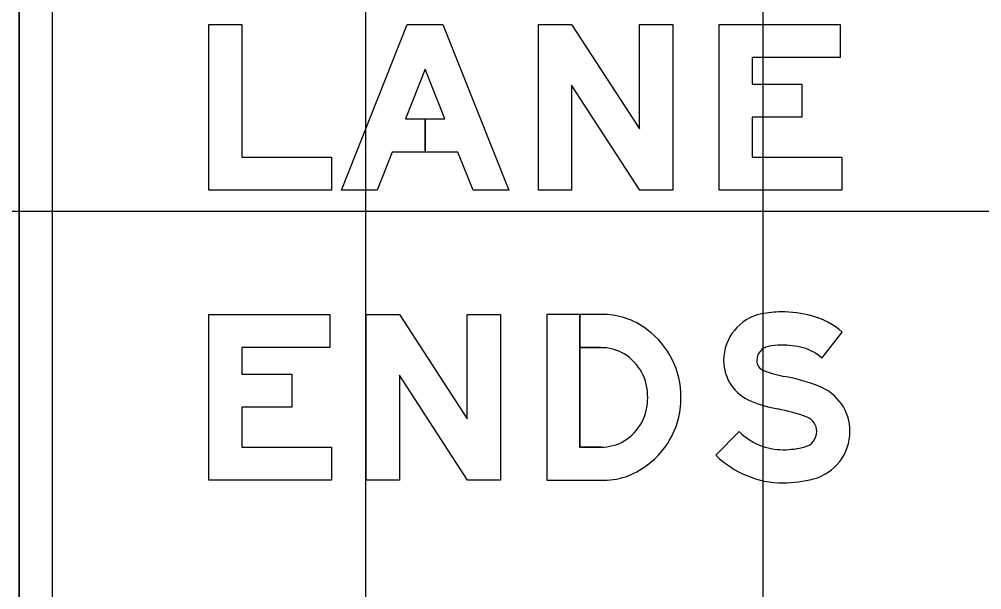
# Model space of a CAD drawing. Extents: x 1797809 to 2198143, y 249608 to 1237864.
# Drawn here: x 2195978.964 to 2195983.806, y 1237292.203 to 1237295.071 of the extents above; entities that cross this region are included whole.
import ezdxf

# ---------------------------------------------------------------- set-up
doc = ezdxf.new("R2010")
doc.units = 0
for name, color, linetype in [('GSBWFILL', 7, 'Continuous'), ('GSCOLORFILL', 7, 'Continuous'), ('GSOUTLINE', 7, 'Continuous'), ('GSSHT', 7, 'Continuous')]:
    doc.layers.add(name, color=color, linetype=linetype)

msp = doc.modelspace()

# ---------------------------------------------------------------- linework, layer by layer
at = {"layer": 'GSBWFILL'}
msp.add_line((2195981.8896, 1237292.9204), (2195981.783, 1237292.9204), dxfattribs=at)
for points in [[(2195980.0843, 1237294.3787), (2195980.5343, 1237294.3787), (2195980.5343, 1237294.2121), (2195979.9177, 1237294.2121), (2195979.9177, 1237295.0454), (2195980.0843, 1237295.0454)], [(2195981.0052, 1237294.5704), (2195981.0052, 1237294.4037), (2195980.8398, 1237294.4037), (2195980.7637, 1237294.2121), (2195980.5843, 1237294.2121), (2195980.9155, 1237295.0454), (2195981.0948, 1237295.0454), (2195981.426, 1237294.2121), (2195981.2466, 1237294.2121), (2195981.1705, 1237294.4037), (2195981.0052, 1237294.4037), (2195981.0052, 1237294.5704), (2195981.1042, 1237294.5704), (2195981.0052, 1237294.8197), (2195980.9061, 1237294.5704)], [(2195981.576, 1237295.0454), (2195981.7427, 1237295.0454), (2195982.0843, 1237294.5204), (2195982.0843, 1237295.0454), (2195982.251, 1237295.0454), (2195982.251, 1237294.2121), (2195982.0862, 1237294.2121), (2195981.7427, 1237294.7399), (2195981.7427, 1237294.2121), (2195981.576, 1237294.2121)], [(2195983.0927, 1237295.0454), (2195983.0927, 1237294.8787), (2195982.651, 1237294.8787), (2195982.651, 1237294.7454), (2195982.901, 1237294.7454), (2195982.901, 1237294.5787), (2195982.651, 1237294.5787), (2195982.651, 1237294.3787), (2195983.101, 1237294.3787), (2195983.101, 1237294.2121), (2195982.4843, 1237294.2121), (2195982.4843, 1237295.0454)], [(2195980.526, 1237293.5871), (2195980.526, 1237293.4204), (2195980.0843, 1237293.4204), (2195980.0843, 1237293.2871), (2195980.3343, 1237293.2871), (2195980.3343, 1237293.1204), (2195980.0843, 1237293.1204), (2195980.0843, 1237292.9204), (2195980.5343, 1237292.9204), (2195980.5343, 1237292.7537), (2195979.9177, 1237292.7537), (2195979.9177, 1237293.5871)], [(2195980.7093, 1237293.5871), (2195980.876, 1237293.5871), (2195981.2177, 1237293.0621), (2195981.2177, 1237293.5871), (2195981.3843, 1237293.5871), (2195981.3843, 1237292.7537), (2195981.2195, 1237292.7537), (2195980.876, 1237293.2815), (2195980.876, 1237292.7537), (2195980.7093, 1237292.7537)]]:
    msp.add_lwpolyline(points, close=True, dxfattribs=at)
for points in [[(2195981.783, 1237292.9204), (2195981.783, 1237293.5871), (2195981.6177, 1237293.5871), (2195981.6177, 1237292.7537), (2195981.8896, 1237292.7537)], [(2195981.8896, 1237293.5871), (2195981.783, 1237293.5871), (2195981.783, 1237293.4204), (2195981.8896, 1237293.4204)], [(2195983.001, 1237293.3671), (2195983.1041, 1237293.4986)], [(2195982.585, 1237292.9986), (2195982.4677, 1237292.8803)]]:
    msp.add_lwpolyline(points, dxfattribs=at)
for centre, radius, start, end in [((2195982.746, 1237293.3563), 0.2387, 101.6172, 180), ((2195982.7968, 1237293.1093), 0.4909, 90, 101.6172), ((2195982.7968, 1237292.9982), 0.602, 75.2778, 90), ((2195982.8527, 1237293.2108), 0.3822, 48.8597, 75.2778), ((2195982.7968, 1237293.1093), 0.3242, 90, 101.6172), ((2195982.7968, 1237292.9982), 0.4353, 75.2778, 90), ((2195982.746, 1237293.3563), 0.0721, 101.6172, 180), ((2195982.8527, 1237293.2108), 0.2155, 46.4926, 75.2778), ((2195982.7284, 1237293.3563), 0.2212, 180, 248.2079), ((2195982.7284, 1237293.3563), 0.0545, 180, 248.2079), ((2195982.9101, 1237293.8105), 0.5437, 248.2079, 259.4488), ((2195982.6247, 1237292.2787), 1.0145, 69.1129, 79.4488), ((2195982.8999, 1237292.9997), 0.2428, 0, 69.1129), ((2195982.9101, 1237293.8105), 0.7104, 248.2079, 259.4488), ((2195982.6247, 1237292.2787), 0.8479, 69.1129, 79.4488), ((2195982.8999, 1237292.9997), 0.0761, 360, 69.1129), ((2195982.8069, 1237293.2225), 0.3153, 225.2528, 270), ((2195982.8951, 1237292.9997), 0.0809, 284.8926, 360), ((2195982.8951, 1237292.9997), 0.2476, 284.8926, 360), ((2195982.8069, 1237293.3312), 0.4239, 270, 284.8926), ((2195982.8069, 1237293.2225), 0.4819, 225.2528, 270), ((2195982.8069, 1237293.3312), 0.5905, 270, 284.8926)]:
    msp.add_arc(centre, radius, start, end, dxfattribs=at)
for centre, major_axis, start_param, end_param in [((2195981.9006, 1237293.2225), (0, 0.3647), 5.621793, 6.313477), ((2195981.8811, 1237293.1745), (0, 0.4149), 4.702399, 5.655315), ((2195981.8936, 1237293.1949), (0, 0.2255), 5.75224, 6.301036), ((2195981.8782, 1237293.1769), (0, 0.2489), 4.686283, 5.735161), ((2195981.8782, 1237293.1639), (0, 0.2489), 3.689617, 4.738495), ((2195981.8811, 1237293.1662), (0, 0.4149), 3.769463, 4.722379), ((2195981.8936, 1237293.1459), (0, 0.2255), 3.123742, 3.672538), ((2195981.9006, 1237293.1183), (0, 0.3647), 3.111301, 3.802985)]:
    msp.add_ellipse(centre, major_axis=major_axis, ratio=0.992009, start_param=start_param, end_param=end_param, dxfattribs=at)
at = {"layer": 'GSCOLORFILL'}
for p, q in [((2195978.9639, 1237289.1717), (2195978.9639, 1237297.1884)), ((2195978.9639, 1237296.5037), (2195978.9639, 1237289.8287)), ((2195979.1306, 1237289.8287), (2195979.1306, 1237296.5037)), ((2195981.8896, 1237292.9204), (2195981.783, 1237292.9204))]:
    msp.add_line(p, q, dxfattribs=at)
for points in [[(2195980.0843, 1237294.3787), (2195980.5343, 1237294.3787), (2195980.5343, 1237294.2121), (2195979.9177, 1237294.2121), (2195979.9177, 1237295.0454), (2195980.0843, 1237295.0454)], [(2195981.0052, 1237294.5704), (2195981.0052, 1237294.4037), (2195980.8398, 1237294.4037), (2195980.7637, 1237294.2121), (2195980.5843, 1237294.2121), (2195980.9155, 1237295.0454), (2195981.0948, 1237295.0454), (2195981.426, 1237294.2121), (2195981.2466, 1237294.2121), (2195981.1705, 1237294.4037), (2195981.0052, 1237294.4037), (2195981.0052, 1237294.5704), (2195981.1042, 1237294.5704), (2195981.0052, 1237294.8197), (2195980.9061, 1237294.5704)], [(2195981.576, 1237295.0454), (2195981.7427, 1237295.0454), (2195982.0843, 1237294.5204), (2195982.0843, 1237295.0454), (2195982.251, 1237295.0454), (2195982.251, 1237294.2121), (2195982.0862, 1237294.2121), (2195981.7427, 1237294.7399), (2195981.7427, 1237294.2121), (2195981.576, 1237294.2121)], [(2195983.0927, 1237295.0454), (2195983.0927, 1237294.8787), (2195982.651, 1237294.8787), (2195982.651, 1237294.7454), (2195982.901, 1237294.7454), (2195982.901, 1237294.5787), (2195982.651, 1237294.5787), (2195982.651, 1237294.3787), (2195983.101, 1237294.3787), (2195983.101, 1237294.2121), (2195982.4843, 1237294.2121), (2195982.4843, 1237295.0454)], [(2195980.526, 1237293.5871), (2195980.526, 1237293.4204), (2195980.0843, 1237293.4204), (2195980.0843, 1237293.2871), (2195980.3343, 1237293.2871), (2195980.3343, 1237293.1204), (2195980.0843, 1237293.1204), (2195980.0843, 1237292.9204), (2195980.5343, 1237292.9204), (2195980.5343, 1237292.7537), (2195979.9177, 1237292.7537), (2195979.9177, 1237293.5871)], [(2195980.7093, 1237293.5871), (2195980.876, 1237293.5871), (2195981.2177, 1237293.0621), (2195981.2177, 1237293.5871), (2195981.3843, 1237293.5871), (2195981.3843, 1237292.7537), (2195981.2195, 1237292.7537), (2195980.876, 1237293.2815), (2195980.876, 1237292.7537), (2195980.7093, 1237292.7537)]]:
    msp.add_lwpolyline(points, close=True, dxfattribs=at)
for points in [[(2195981.783, 1237292.9204), (2195981.783, 1237293.5871), (2195981.6177, 1237293.5871), (2195981.6177, 1237292.7537), (2195981.8896, 1237292.7537)], [(2195981.8896, 1237293.5871), (2195981.783, 1237293.5871), (2195981.783, 1237293.4204), (2195981.8896, 1237293.4204)], [(2195983.001, 1237293.3671), (2195983.1041, 1237293.4986)], [(2195982.585, 1237292.9986), (2195982.4677, 1237292.8803)]]:
    msp.add_lwpolyline(points, dxfattribs=at)
for centre, radius, start, end in [((2195982.746, 1237293.3563), 0.2387, 101.6172, 180), ((2195982.7968, 1237293.1093), 0.4909, 90, 101.6172), ((2195982.7968, 1237292.9982), 0.602, 75.2778, 90), ((2195982.8527, 1237293.2108), 0.3822, 48.8597, 75.2778), ((2195982.7968, 1237293.1093), 0.3242, 90, 101.6172), ((2195982.7968, 1237292.9982), 0.4353, 75.2778, 90), ((2195982.746, 1237293.3563), 0.0721, 101.6172, 180), ((2195982.8527, 1237293.2108), 0.2155, 46.4926, 75.2778), ((2195982.7284, 1237293.3563), 0.2212, 180, 248.2079), ((2195982.7284, 1237293.3563), 0.0545, 180, 248.2079), ((2195982.9101, 1237293.8105), 0.5437, 248.2079, 259.4488), ((2195982.6247, 1237292.2787), 1.0145, 69.1129, 79.4488), ((2195982.8999, 1237292.9997), 0.2428, 0, 69.1129), ((2195982.9101, 1237293.8105), 0.7104, 248.2079, 259.4488), ((2195982.6247, 1237292.2787), 0.8479, 69.1129, 79.4488), ((2195982.8999, 1237292.9997), 0.0761, 360, 69.1129), ((2195982.8069, 1237293.2225), 0.3153, 225.2528, 270), ((2195982.8951, 1237292.9997), 0.0809, 284.8926, 360), ((2195982.8951, 1237292.9997), 0.2476, 284.8926, 360), ((2195982.8069, 1237293.3312), 0.4239, 270, 284.8926), ((2195982.8069, 1237293.2225), 0.4819, 225.2528, 270), ((2195982.8069, 1237293.3312), 0.5905, 270, 284.8926)]:
    msp.add_arc(centre, radius, start, end, dxfattribs=at)
for centre, major_axis, start_param, end_param in [((2195981.9006, 1237293.2225), (0, 0.3647), 5.621793, 6.313477), ((2195981.8811, 1237293.1745), (0, 0.4149), 4.702399, 5.655315), ((2195981.8936, 1237293.1949), (0, 0.2255), 5.75224, 6.301036), ((2195981.8782, 1237293.1769), (0, 0.2489), 4.686283, 5.735161), ((2195981.8782, 1237293.1639), (0, 0.2489), 3.689617, 4.738495), ((2195981.8811, 1237293.1662), (0, 0.4149), 3.769463, 4.722379), ((2195981.8936, 1237293.1459), (0, 0.2255), 3.123742, 3.672538), ((2195981.9006, 1237293.1183), (0, 0.3647), 3.111301, 3.802985)]:
    msp.add_ellipse(centre, major_axis=major_axis, ratio=0.992009, start_param=start_param, end_param=end_param, dxfattribs=at)
at = {"layer": 'GSOUTLINE'}
for p, q in [((2195981.8896, 1237292.9204), (2195981.8896, 1237292.9204)), ((2195981.8896, 1237292.7537), (2195981.8896, 1237292.7537))]:
    msp.add_line(p, q, dxfattribs=at)
for points in [[(2195980.0843, 1237294.3787), (2195980.5343, 1237294.3787), (2195980.5343, 1237294.2121), (2195979.9177, 1237294.2121), (2195979.9177, 1237295.0454), (2195980.0843, 1237295.0454)], [(2195981.1705, 1237294.4037), (2195980.8398, 1237294.4037), (2195980.7637, 1237294.2121), (2195980.5843, 1237294.2121), (2195980.9155, 1237295.0454), (2195981.0948, 1237295.0454), (2195981.426, 1237294.2121), (2195981.2466, 1237294.2121)], [(2195981.576, 1237295.0454), (2195981.7427, 1237295.0454), (2195982.0843, 1237294.5204), (2195982.0843, 1237295.0454), (2195982.251, 1237295.0454), (2195982.251, 1237294.2121), (2195982.0862, 1237294.2121), (2195981.7427, 1237294.7399), (2195981.7427, 1237294.2121), (2195981.576, 1237294.2121)], [(2195983.0927, 1237295.0454), (2195983.0927, 1237294.8787), (2195982.651, 1237294.8787), (2195982.651, 1237294.7454), (2195982.901, 1237294.7454), (2195982.901, 1237294.5787), (2195982.651, 1237294.5787), (2195982.651, 1237294.3787), (2195983.101, 1237294.3787), (2195983.101, 1237294.2121), (2195982.4843, 1237294.2121), (2195982.4843, 1237295.0454)], [(2195980.9061, 1237294.5704), (2195981.1042, 1237294.5704), (2195981.0052, 1237294.8197)], [(2195980.526, 1237293.5871), (2195980.526, 1237293.4204), (2195980.0843, 1237293.4204), (2195980.0843, 1237293.2871), (2195980.3343, 1237293.2871), (2195980.3343, 1237293.1204), (2195980.0843, 1237293.1204), (2195980.0843, 1237292.9204), (2195980.5343, 1237292.9204), (2195980.5343, 1237292.7537), (2195979.9177, 1237292.7537), (2195979.9177, 1237293.5871)], [(2195980.7093, 1237293.5871), (2195980.876, 1237293.5871), (2195981.2177, 1237293.0621), (2195981.2177, 1237293.5871), (2195981.3843, 1237293.5871), (2195981.3843, 1237292.7537), (2195981.2195, 1237292.7537), (2195980.876, 1237293.2815), (2195980.876, 1237292.7537), (2195980.7093, 1237292.7537)]]:
    msp.add_lwpolyline(points, close=True, dxfattribs=at)
for points in [[(2195981.8896, 1237293.5871), (2195981.6177, 1237293.5871), (2195981.6177, 1237292.7537), (2195981.8896, 1237292.7537)], [(2195983.001, 1237293.3671), (2195983.1041, 1237293.4986)], [(2195981.8896, 1237293.4204), (2195981.783, 1237293.4204), (2195981.783, 1237292.9204), (2195981.8896, 1237292.9204)], [(2195982.585, 1237292.9986), (2195982.4677, 1237292.8803)]]:
    msp.add_lwpolyline(points, dxfattribs=at)
for centre, radius, start, end in [((2195982.746, 1237293.3563), 0.2387, 101.6172, 180), ((2195982.7968, 1237293.1093), 0.4909, 90, 101.6172), ((2195982.7968, 1237292.9982), 0.602, 75.2778, 90), ((2195982.8527, 1237293.2108), 0.3822, 48.8597, 75.2778), ((2195982.7968, 1237293.1093), 0.3242, 90, 101.6172), ((2195982.7968, 1237292.9982), 0.4353, 75.2778, 90), ((2195982.746, 1237293.3563), 0.0721, 101.6172, 180), ((2195982.8527, 1237293.2108), 0.2155, 46.4926, 75.2778), ((2195982.7284, 1237293.3563), 0.2212, 180, 248.2079), ((2195982.7284, 1237293.3563), 0.0545, 180, 248.2079), ((2195982.9101, 1237293.8105), 0.5437, 248.2079, 259.4488), ((2195982.6247, 1237292.2787), 1.0145, 69.1129, 79.4488), ((2195982.8999, 1237292.9997), 0.2428, 0, 69.1129), ((2195982.9101, 1237293.8105), 0.7104, 248.2079, 259.4488), ((2195982.6247, 1237292.2787), 0.8479, 69.1129, 79.4488), ((2195982.8999, 1237292.9997), 0.0761, 360, 69.1129), ((2195982.8069, 1237293.2225), 0.3153, 225.2528, 270), ((2195982.8951, 1237292.9997), 0.0809, 284.8926, 360), ((2195982.8951, 1237292.9997), 0.2476, 284.8926, 360), ((2195982.8069, 1237293.3312), 0.4239, 270, 284.8926), ((2195982.8069, 1237293.2225), 0.4819, 225.2528, 270), ((2195982.8069, 1237293.3312), 0.5905, 270, 284.8926)]:
    msp.add_arc(centre, radius, start, end, dxfattribs=at)
for centre, major_axis, start_param, end_param in [((2195981.9006, 1237293.2225), (0, 0.3647), 5.621793, 6.313477), ((2195981.8811, 1237293.1745), (0, 0.4149), 4.702399, 5.655315), ((2195981.8936, 1237293.1949), (0, 0.2255), 5.75224, 6.301036), ((2195981.8782, 1237293.1769), (0, 0.2489), 4.686283, 5.735161), ((2195981.8782, 1237293.1639), (0, 0.2489), 3.689617, 4.738495), ((2195981.8811, 1237293.1662), (0, 0.4149), 3.769463, 4.722379), ((2195981.8936, 1237293.1459), (0, 0.2255), 3.123742, 3.672538), ((2195981.9006, 1237293.1183), (0, 0.3647), 3.111301, 3.802985)]:
    msp.add_ellipse(centre, major_axis=major_axis, ratio=0.992009, start_param=start_param, end_param=end_param, dxfattribs=at)
at = {"layer": 'GSSHT'}
for p, q in [((2195980.7065, 1237258.1062), (2195980.7065, 1237318.1062)), ((2195982.7065, 1237258.1062), (2195982.7065, 1237318.1062)), ((2195924.7065, 1237294.1062), (2196054.7065, 1237294.1062))]:
    msp.add_line(p, q, dxfattribs=at)

doc.saveas('drawing.dxf')
